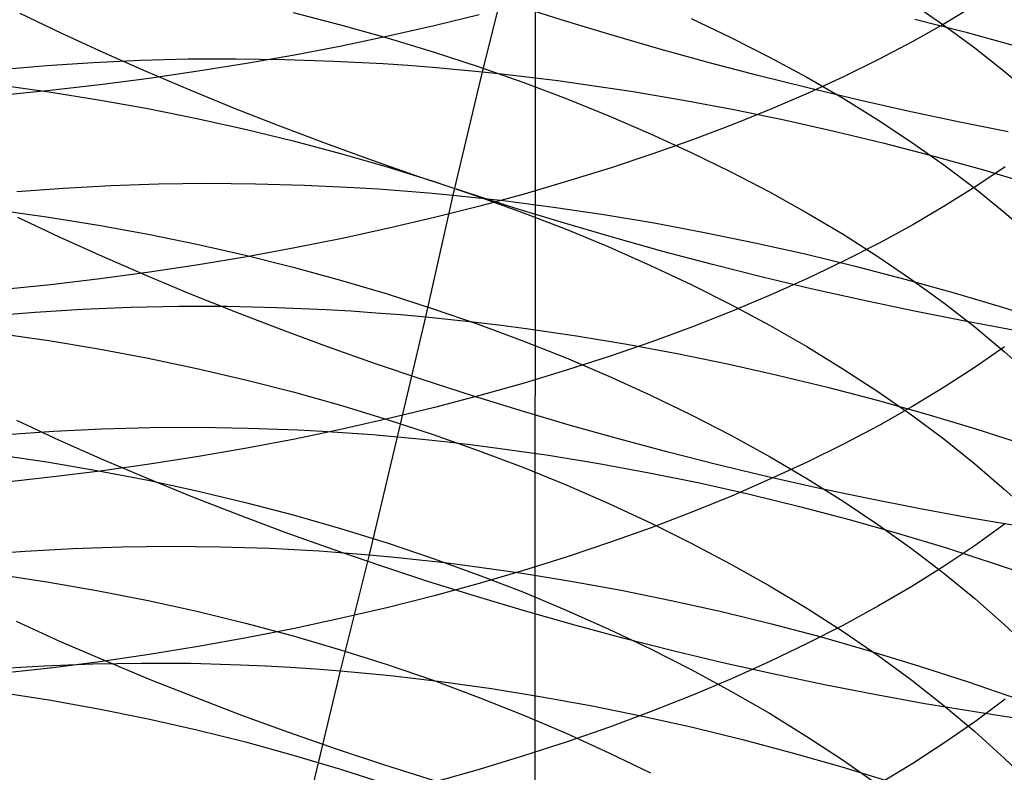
# Model space of a CAD drawing. Extents: x -383 to 1849, y -1185 to -529.
# Tile 724 of 870: x 1793.1 to 1802.47, y -1065.05 to -1057.88. Entities that reach past the tile are written whole.
import ezdxf

# ---------------------------------------------------------------- set-up
doc = ezdxf.new("R2010")
doc.units = 0
doc.layers.add('PREDEFINITO', color=7, linetype='CONTINUOUS')

msp = doc.modelspace()

# ---------------------------------------------------------------- linework, layer by layer
at = {"layer": 'PREDEFINITO'}
for p, q in [((1798.0024, -1071.2035, 419.688), (1798.0058, -1057.1533, 419.688)), ((1797.5031, -1058.3765, 514.6649), (1797.7987, -1057.1882, 513.8548)), ((1801.5867, -1057.72, 642.6588), (1801.8941, -1057.9312, 642.974)), ((1793.4934, -1058.0087, 483.4529), (1793.1025, -1057.8208, 483.6812)), ((1795.701, -1057.8108, 637.4902), (1796.1511, -1057.9274, 637.6503)), ((1798.2516, -1057.8813, 481.0428), (1797.7922, -1057.7365, 481.1409)), ((1802.1974, -1057.739, 663.284), (1801.9037, -1057.9161, 663.6311)), ((1797.4713, -1057.8348, 667.8788), (1797.0417, -1057.9393, 668.094)), ((1798.7149, -1058.0213, 480.9586), (1798.2516, -1057.8813, 481.0428)), ((1799.4892, -1057.869, 640.1486), (1799.8665, -1058.049, 640.4062)), ((1801.9037, -1057.9161, 663.6311), (1801.5967, -1058.0886, 663.9693)), ((1801.6182, -1057.8737, 514.1528), (1802.0917, -1057.9965, 514.1273)), ((1793.8934, -1058.1933, 483.2369), (1793.4934, -1058.0087, 483.4529)), ((1796.1511, -1057.9274, 637.6503), (1796.5949, -1058.0522, 637.8217)), ((1797.0417, -1057.9393, 668.094), (1796.605, -1058.0379, 668.297)), ((1801.8941, -1057.9312, 642.974), (1802.1882, -1058.1478, 643.2974)), ((1802.0917, -1057.9965, 514.1273), (1802.5627, -1058.1269, 514.0883)), ((1796.605, -1058.0379, 668.297), (1796.1616, -1058.1305, 668.4877)), ((1796.5949, -1058.0522, 637.8217), (1797.0321, -1058.1852, 638.0041)), ((1799.1817, -1058.1562, 480.8886), (1798.7149, -1058.0213, 480.9586)), ((1799.8665, -1058.049, 640.4062), (1800.2333, -1058.2356, 640.6733)), ((1801.5967, -1058.0886, 663.9693), (1801.2769, -1058.2566, 664.2986)), ((1794.3019, -1058.3744, 483.0335), (1793.8934, -1058.1933, 483.2369)), ((1796.1616, -1058.1305, 668.4877), (1795.7121, -1058.2169, 668.6659)), ((1797.0321, -1058.1852, 638.0041), (1797.4622, -1058.326, 638.1975)), ((1799.6516, -1058.286, 480.8328), (1799.1817, -1058.1562, 480.8886)), ((1802.1882, -1058.1478, 643.2974), (1802.4685, -1058.3698, 643.6288)), ((1793.3539, -1058.3161, 513.2732), (1793.7975, -1058.2866, 513.4788)), ((1793.7975, -1058.2866, 513.4788), (1794.2465, -1058.2659, 513.6724)), ((1794.2465, -1058.2659, 513.6724), (1794.7003, -1058.2542, 513.8537)), ((1794.7003, -1058.2542, 513.8537), (1795.1587, -1058.2515, 514.0224)), ((1795.1587, -1058.2515, 514.0224), (1795.6212, -1058.2578, 514.1781)), ((1795.7121, -1058.2169, 668.6659), (1795.2568, -1058.2971, 668.8311)), ((1795.6212, -1058.2578, 514.1781), (1796.0873, -1058.2734, 514.3205)), ((1796.0873, -1058.2734, 514.3205), (1796.5566, -1058.2983, 514.4493)), ((1800.124, -1058.4104, 480.7915), (1799.6516, -1058.286, 480.8328)), ((1800.2333, -1058.2356, 640.6733), (1800.5893, -1058.4287, 640.9496)), ((1801.2769, -1058.2566, 664.2986), (1800.9447, -1058.4198, 664.6185)), ((1792.9162, -1058.3542, 513.0559), (1793.3539, -1058.3161, 513.2732)), ((1794.7185, -1058.5519, 482.8428), (1794.3019, -1058.3744, 483.0335)), ((1794.7963, -1058.371, 668.9833), (1794.331, -1058.4384, 669.1221)), ((1795.2568, -1058.2971, 668.8311), (1794.7963, -1058.371, 668.9833)), ((1796.5566, -1058.2983, 514.4493), (1796.7923, -1058.3143, 514.5085)), ((1796.7923, -1058.3143, 514.5085), (1797.0287, -1058.3327, 514.5642)), ((1797.0287, -1058.3327, 514.5642), (1797.2656, -1058.3534, 514.6164)), ((1797.2244, -1059.5511, 515.5012), (1797.5031, -1058.3765, 514.6649)), ((1797.2656, -1058.3534, 514.6164), (1797.5031, -1058.3765, 514.6649)), ((1797.4622, -1058.326, 638.1975), (1797.8847, -1058.4747, 638.4015)), ((1797.5031, -1058.3765, 514.6649), (1797.741, -1058.402, 514.7099)), ((1802.4685, -1058.3698, 643.6288), (1802.6034, -1058.4828, 643.7974)), ((1794.331, -1058.4384, 669.1221), (1793.8614, -1058.4992, 669.2474)), ((1797.741, -1058.402, 514.7099), (1797.9794, -1058.4299, 514.7512)), ((1797.8847, -1058.4747, 638.4015), (1798.2991, -1058.6309, 638.616)), ((1797.9794, -1058.4299, 514.7512), (1798.2181, -1058.4602, 514.7889)), ((1798.2181, -1058.4602, 514.7889), (1798.4571, -1058.4928, 514.823)), ((1800.5985, -1058.5294, 480.7647), (1800.124, -1058.4104, 480.7915)), ((1800.5893, -1058.4287, 640.9496), (1800.9338, -1058.628, 641.2349)), ((1800.9447, -1058.4198, 664.6185), (1800.6006, -1058.5782, 664.9289)), ((1792.8973, -1058.5018, 635.9642), (1793.3743, -1058.5673, 636.0505)), ((1793.388, -1058.5534, 669.3589), (1792.9112, -1058.6006, 669.4562)), ((1793.3743, -1058.5673, 636.0505), (1793.848, -1058.6422, 636.1492)), ((1793.8614, -1058.4992, 669.2474), (1793.388, -1058.5534, 669.3589)), ((1795.1427, -1058.7255, 482.6649), (1794.7185, -1058.5519, 482.8428)), ((1798.4571, -1058.4928, 514.823), (1798.9358, -1058.5649, 514.8806)), ((1798.9358, -1058.5649, 514.8806), (1799.4148, -1058.646, 514.924)), ((1801.0744, -1058.6426, 480.7526), (1800.5985, -1058.5294, 480.7647)), ((1793.848, -1058.6422, 636.1492), (1794.318, -1058.7264, 636.2601)), ((1798.2991, -1058.6309, 638.616), (1798.705, -1058.7946, 638.8407)), ((1799.4148, -1058.646, 514.924), (1799.8938, -1058.7359, 514.9534)), ((1800.6006, -1058.5782, 664.9289), (1800.2451, -1058.7315, 665.2296)), ((1800.9338, -1058.628, 641.2349), (1801.2664, -1058.8335, 641.5289)), ((1801.5514, -1058.7499, 480.7554), (1801.0744, -1058.6426, 480.7526)), ((1794.318, -1058.7264, 636.2601), (1794.7836, -1058.8198, 636.3831)), ((1795.574, -1058.895, 482.5), (1795.1427, -1058.7255, 482.6649)), ((1800.2451, -1058.7315, 665.2296), (1799.8786, -1058.8798, 665.5202)), ((1799.8938, -1058.7359, 514.9534), (1800.3722, -1058.8345, 514.969)), ((1802.029, -1058.8512, 480.7732), (1801.5514, -1058.7499, 480.7554)), ((1794.7836, -1058.8198, 636.3831), (1795.2446, -1058.9221, 636.5178)), ((1798.705, -1058.7946, 638.8407), (1799.1018, -1058.9655, 639.0753)), ((1800.3722, -1058.8345, 514.969), (1800.8496, -1058.9415, 514.9708)), ((1801.2664, -1058.8335, 641.5289), (1801.5867, -1059.045, 641.8316)), ((1802.5066, -1058.9463, 480.8062), (1802.029, -1058.8512, 480.7732)), ((1795.2446, -1058.9221, 636.5178), (1795.7003, -1059.0333, 636.6642)), ((1796.0119, -1059.0604, 482.3483), (1795.574, -1058.895, 482.5)), ((1799.8786, -1058.8798, 665.5202), (1799.5017, -1059.0228, 665.8005)), ((1800.8496, -1058.9415, 514.9708), (1801.3254, -1059.0568, 514.959)), ((1795.7003, -1059.0333, 636.6642), (1796.1503, -1059.153, 636.8219)), ((1799.1018, -1058.9655, 639.0753), (1799.4891, -1059.1436, 639.3198)), ((1799.5017, -1059.0228, 665.8005), (1799.1147, -1059.1604, 666.0703)), ((1796.4558, -1059.2214, 482.2098), (1796.0119, -1059.0604, 482.3483)), ((1801.3254, -1059.0568, 514.959), (1801.7991, -1059.1801, 514.9337)), ((1801.5867, -1059.045, 641.8316), (1801.8941, -1059.2623, 642.1425)), ((1796.1503, -1059.153, 636.8219), (1796.5942, -1059.2812, 636.9908)), ((1796.9053, -1059.3779, 482.0847), (1796.4558, -1059.2214, 482.2098)), ((1799.1147, -1059.1604, 666.0703), (1798.7183, -1059.2925, 666.3293)), ((1799.4891, -1059.1436, 639.3198), (1799.8664, -1059.3286, 639.5738)), ((1801.7991, -1059.1801, 514.9337), (1802.2703, -1059.3112, 514.8951)), ((1796.5942, -1059.2812, 636.9908), (1797.0314, -1059.4178, 637.1706)), ((1798.7183, -1059.2925, 666.3293), (1798.3127, -1059.4191, 666.5773)), ((1801.8941, -1059.2623, 642.1425), (1802.1882, -1059.4853, 642.4616)), ((1802.4772, -1059.2815, 662.1013), (1802.1973, -1059.4699, 662.4533)), ((1802.2703, -1059.3112, 514.8951), (1802.7385, -1059.45, 514.8433)), ((1797.3599, -1059.5296, 481.9732), (1796.9053, -1059.3779, 482.0847)), ((1797.0314, -1059.4178, 637.1706), (1797.4615, -1059.5624, 637.3611)), ((1798.3127, -1059.4191, 666.5773), (1797.8986, -1059.5398, 666.8141)), ((1799.8664, -1059.3286, 639.5738), (1800.2333, -1059.5204, 639.8371)), ((1793.0691, -1059.5164, 514.127), (1793.5136, -1059.4831, 514.33)), ((1793.5136, -1059.4831, 514.33), (1793.9634, -1059.4589, 514.5212)), ((1793.9634, -1059.4589, 514.5212), (1794.4181, -1059.4438, 514.7003)), ((1794.4181, -1059.4438, 514.7003), (1794.8772, -1059.4379, 514.8668)), ((1794.8772, -1059.4379, 514.8668), (1795.3403, -1059.4414, 515.0205)), ((1795.3403, -1059.4414, 515.0205), (1795.8071, -1059.4544, 515.1612)), ((1795.8071, -1059.4544, 515.1612), (1796.2769, -1059.4769, 515.2883)), ((1796.2769, -1059.4769, 515.2883), (1796.5129, -1059.4918, 515.3468)), ((1796.5129, -1059.4918, 515.3468), (1796.7495, -1059.5091, 515.4018)), ((1796.7495, -1059.5091, 515.4018), (1796.9867, -1059.5288, 515.4533)), ((1802.1973, -1059.4699, 662.4533), (1801.9036, -1059.6538, 662.7968)), ((1802.1882, -1059.4853, 642.4616), (1802.4685, -1059.7138, 642.7886)), ((1796.963, -1060.7099, 516.3621), (1797.2244, -1059.5511, 515.5012)), ((1796.9867, -1059.5288, 515.4533), (1797.2244, -1059.5511, 515.5012)), ((1797.2244, -1059.5511, 515.5012), (1797.4625, -1059.5757, 515.5455)), ((1797.8191, -1059.6765, 481.8754), (1797.3599, -1059.5296, 481.9732)), ((1797.4615, -1059.5624, 637.3611), (1797.884, -1059.7151, 637.5621)), ((1797.4625, -1059.5757, 515.5455), (1797.7011, -1059.6029, 515.5863)), ((1797.8986, -1059.5398, 666.8141), (1797.4765, -1059.6548, 667.0393)), ((1797.7011, -1059.6029, 515.5863), (1797.94, -1059.6324, 515.6235)), ((1800.2333, -1059.5204, 639.8371), (1800.5892, -1059.7189, 640.1095)), ((1792.8978, -1059.6925, 635.1233), (1793.3749, -1059.7596, 635.2082)), ((1797.4765, -1059.6548, 667.0393), (1797.0466, -1059.7637, 667.2529)), ((1798.2824, -1059.8182, 481.7915), (1797.8191, -1059.6765, 481.8754)), ((1797.94, -1059.6324, 515.6235), (1798.1791, -1059.6644, 515.6572)), ((1798.1791, -1059.6644, 515.6572), (1798.658, -1059.7354, 515.7139)), ((1801.9036, -1059.6538, 662.7968), (1801.5967, -1059.833, 663.1316)), ((1793.4772, -1059.951, 484.0925), (1793.0781, -1059.7624, 484.3067)), ((1793.3749, -1059.7596, 635.2082), (1793.8486, -1059.8364, 635.3053)), ((1797.0466, -1059.7637, 667.2529), (1796.6097, -1059.8665, 667.4544)), ((1797.884, -1059.7151, 637.5621), (1798.2984, -1059.8755, 637.7734)), ((1798.658, -1059.7354, 515.7139), (1799.1373, -1059.8157, 515.7567)), ((1800.5892, -1059.7189, 640.1095), (1800.9337, -1059.9238, 640.3908)), ((1802.4685, -1059.7138, 642.7886), (1802.6034, -1059.8301, 642.955)), ((1793.8486, -1059.8364, 635.3053), (1794.3186, -1059.9228, 635.4145)), ((1796.6097, -1059.8665, 667.4544), (1796.166, -1059.963, 667.6436)), ((1798.7492, -1059.9547, 481.7217), (1798.2824, -1059.8182, 481.7915)), ((1798.2984, -1059.8755, 637.7734), (1798.7043, -1060.0435, 637.9948)), ((1799.1373, -1059.8157, 515.7567), (1799.6164, -1059.9051, 515.7857)), ((1801.5967, -1059.833, 663.1316), (1801.2768, -1060.0074, 663.4575)), ((1793.8849, -1060.1358, 483.8908), (1793.4772, -1059.951, 484.0925)), ((1794.3186, -1059.9228, 635.4145), (1794.7843, -1060.0185, 635.5356)), ((1796.166, -1059.963, 667.6436), (1795.7161, -1060.0532, 667.8204)), ((1799.2192, -1060.0858, 481.666), (1798.7492, -1059.9547, 481.7217)), ((1799.6164, -1059.9051, 515.7857), (1800.0949, -1060.0034, 515.801)), ((1800.9337, -1059.9238, 640.3908), (1801.2664, -1060.1351, 640.6808)), ((1794.7843, -1060.0185, 635.5356), (1795.2453, -1060.1234, 635.6683)), ((1795.7161, -1060.0532, 667.8204), (1795.2606, -1060.1369, 667.9845)), ((1798.7043, -1060.0435, 637.9948), (1799.1011, -1060.2191, 638.2259)), ((1800.0949, -1060.0034, 515.801), (1800.5722, -1060.1103, 515.8027)), ((1801.2768, -1060.0074, 663.4575), (1800.9446, -1060.1769, 663.7742)), ((1794.3007, -1060.3167, 483.7016), (1793.8849, -1060.1358, 483.8908)), ((1795.2606, -1060.1369, 667.9845), (1794.7997, -1060.214, 668.1356)), ((1795.2453, -1060.1234, 635.6683), (1795.701, -1060.2374, 635.8124)), ((1799.6917, -1060.2112, 481.6246), (1799.2192, -1060.0858, 481.666)), ((1800.5722, -1060.1103, 515.8027), (1801.048, -1060.2258, 515.7909)), ((1801.2664, -1060.1351, 640.6808), (1801.5866, -1060.3525, 640.9792)), ((1794.7997, -1060.214, 668.1356), (1794.3341, -1060.2843, 668.2734)), ((1795.701, -1060.2374, 635.8124), (1796.1511, -1060.3602, 635.9677)), ((1799.1011, -1060.2191, 638.2259), (1799.4885, -1060.4019, 638.4668)), ((1800.1664, -1060.3309, 481.5976), (1799.6917, -1060.2112, 481.6246)), ((1800.9446, -1060.1769, 663.7742), (1800.6005, -1060.3414, 664.0814)), ((1801.048, -1060.2258, 515.7909), (1801.5216, -1060.3496, 515.7659)), ((1793.8642, -1060.3477, 668.3978), (1793.3905, -1060.4042, 668.5085)), ((1794.3341, -1060.2843, 668.2734), (1793.8642, -1060.3477, 668.3978)), ((1794.7242, -1060.4935, 483.5251), (1794.3007, -1060.3167, 483.7016)), ((1800.6426, -1060.4445, 481.5853), (1800.1664, -1060.3309, 481.5976)), ((1800.6005, -1060.3414, 664.0814), (1800.245, -1060.5006, 664.379)), ((1801.5216, -1060.3496, 515.7659), (1801.9926, -1060.4814, 515.7276)), ((1801.5866, -1060.3525, 640.9792), (1801.8941, -1060.5758, 641.2858)), ((1793.3905, -1060.4042, 668.5085), (1792.9134, -1060.4535, 668.6052)), ((1796.1511, -1060.3602, 635.9677), (1796.5949, -1060.4917, 636.134)), ((1799.4885, -1060.4019, 638.4668), (1799.8659, -1060.5919, 638.717)), ((1801.1199, -1060.552, 481.5878), (1800.6426, -1060.4445, 481.5853)), ((1795.1547, -1060.6661, 483.3615), (1794.7242, -1060.4935, 483.5251)), ((1796.5949, -1060.4917, 636.134), (1797.0321, -1060.6318, 636.3111)), ((1800.245, -1060.5006, 664.379), (1799.8785, -1060.6546, 664.6666)), ((1801.9926, -1060.4814, 515.7276), (1802.4606, -1060.6212, 515.6764)), ((1793.2455, -1060.6637, 515.2059), (1793.6965, -1060.636, 515.3947)), ((1793.6965, -1060.636, 515.3947), (1794.1523, -1060.6175, 515.5715)), ((1794.1523, -1060.6175, 515.5715), (1794.6124, -1060.6086, 515.7359)), ((1794.6124, -1060.6086, 515.7359), (1795.0764, -1060.6092, 515.8877)), ((1795.0764, -1060.6092, 515.8877), (1795.544, -1060.6195, 516.0265)), ((1795.544, -1060.6195, 516.0265), (1796.0145, -1060.6397, 516.1521)), ((1797.0321, -1060.6318, 636.3111), (1797.4622, -1060.7801, 636.4988)), ((1799.8659, -1060.5919, 638.717), (1800.2328, -1060.7889, 638.9764)), ((1801.5979, -1060.6532, 481.6051), (1801.1199, -1060.552, 481.5878)), ((1801.8941, -1060.5758, 641.2858), (1802.1882, -1060.805, 641.6005)), ((1802.4606, -1060.6212, 515.6764), (1802.9249, -1060.7687, 515.6122)), ((1792.7998, -1060.7008, 515.0054), (1793.2455, -1060.6637, 515.2059)), ((1795.5919, -1060.8343, 483.2109), (1795.1547, -1060.6661, 483.3615)), ((1796.0145, -1060.6397, 516.1521), (1796.2508, -1060.6535, 516.2098)), ((1796.2508, -1060.6535, 516.2098), (1796.4877, -1060.6698, 516.2641)), ((1796.4877, -1060.6698, 516.2641), (1796.7251, -1060.6886, 516.3149)), ((1796.6936, -1061.8514, 517.243), (1796.963, -1060.7099, 516.3621)), ((1796.7251, -1060.6886, 516.3149), (1796.963, -1060.7099, 516.3621)), ((1796.963, -1060.7099, 516.3621), (1797.2014, -1060.7337, 516.4059)), ((1799.8785, -1060.6546, 664.6666), (1799.5016, -1060.8031, 664.944)), ((1802.0759, -1060.7479, 481.6375), (1801.5979, -1060.6532, 481.6051)), ((1797.2014, -1060.7337, 516.4059), (1797.4401, -1060.7601, 516.4461)), ((1797.4401, -1060.7601, 516.4461), (1797.6791, -1060.789, 516.4828)), ((1797.4622, -1060.7801, 636.4988), (1797.8847, -1060.9367, 636.6968)), ((1797.6791, -1060.789, 516.4828), (1797.9184, -1060.8203, 516.516)), ((1797.9184, -1060.8203, 516.516), (1798.3974, -1060.8902, 516.5719)), ((1799.5016, -1060.8031, 664.944), (1799.1146, -1060.946, 665.2111)), ((1800.2328, -1060.7889, 638.9764), (1800.5887, -1060.9927, 639.2448)), ((1802.5535, -1060.8359, 481.6852), (1802.0759, -1060.7479, 481.6375)), ((1802.1882, -1060.805, 641.6005), (1802.4685, -1061.0399, 641.9229)), ((1792.8978, -1060.8667, 634.2601), (1793.3749, -1060.9355, 634.3436)), ((1796.0352, -1060.9979, 483.0734), (1795.5919, -1060.8343, 483.2109)), ((1798.3974, -1060.8902, 516.5719), (1798.8767, -1060.9697, 516.6141)), ((1793.3749, -1060.9355, 634.3436), (1793.8486, -1061.0143, 634.4392)), ((1796.4842, -1061.1566, 482.9493), (1796.0352, -1060.9979, 483.0734)), ((1797.8847, -1060.9367, 636.6968), (1798.2991, -1061.1013, 636.9049)), ((1799.1146, -1060.946, 665.2111), (1798.7181, -1061.0832, 665.4675)), ((1798.8767, -1060.9697, 516.6141), (1799.3557, -1061.0585, 516.6426)), ((1800.5887, -1060.9927, 639.2448), (1800.9333, -1061.2031, 639.5219)), ((1802.47, -1060.9938, 661.2506), (1802.1902, -1061.1891, 661.5986)), ((1793.8486, -1061.0143, 634.4392), (1794.3186, -1061.1028, 634.5467)), ((1794.3186, -1061.1028, 634.5467), (1794.7844, -1061.2009, 634.6658)), ((1798.2991, -1061.1013, 636.9049), (1798.705, -1061.2737, 637.1229)), ((1798.7181, -1061.0832, 665.4675), (1798.3126, -1061.2146, 665.713)), ((1799.3557, -1061.0585, 516.6426), (1799.834, -1061.1565, 516.6575)), ((1802.4685, -1061.0399, 641.9229), (1802.6034, -1061.1594, 642.0869)), ((1796.9382, -1061.3104, 482.8386), (1796.4842, -1061.1566, 482.9493)), ((1799.834, -1061.1565, 516.6575), (1800.3111, -1061.2634, 516.659)), ((1802.1902, -1061.1891, 661.5986), (1801.8966, -1061.3796, 661.9382)), ((1794.7844, -1061.2009, 634.6658), (1795.2453, -1061.3084, 634.7964)), ((1798.3126, -1061.2146, 665.713), (1797.8985, -1061.34, 665.9473)), ((1798.705, -1061.2737, 637.1229), (1799.1018, -1061.4538, 637.3506)), ((1800.3111, -1061.2634, 516.659), (1800.7864, -1061.3791, 516.6473)), ((1800.9333, -1061.2031, 639.5219), (1801.266, -1061.42, 639.8076)), ((1795.2453, -1061.3084, 634.7964), (1795.7011, -1061.4252, 634.9382)), ((1797.397, -1061.459, 482.7415), (1796.9382, -1061.3104, 482.8386)), ((1797.8985, -1061.34, 665.9473), (1797.4763, -1061.4593, 666.1703)), ((1800.7864, -1061.3791, 516.6473), (1801.2596, -1061.5033, 516.6224)), ((1801.8966, -1061.3796, 661.9382), (1801.5896, -1061.5653, 662.2691)), ((1795.7011, -1061.4252, 634.9382), (1796.1512, -1061.5511, 635.091)), ((1797.4763, -1061.4593, 666.1703), (1797.0465, -1061.5724, 666.3816)), ((1797.8598, -1061.6023, 482.6582), (1797.397, -1061.459, 482.7415)), ((1799.1018, -1061.4538, 637.3506), (1799.4891, -1061.6414, 637.5879)), ((1801.266, -1061.42, 639.8076), (1801.5863, -1061.6432, 640.1016)), ((1796.1512, -1061.5511, 635.091), (1796.5951, -1061.6859, 635.2546)), ((1797.0465, -1061.5724, 666.3816), (1796.6095, -1061.6791, 666.581)), ((1801.2596, -1061.5033, 516.6224), (1801.7301, -1061.6358, 516.5845)), ((1801.5896, -1061.5653, 662.2691), (1801.2699, -1061.746, 662.5912)), ((1798.3263, -1061.7401, 482.5887), (1797.8598, -1061.6023, 482.6582)), ((1799.4891, -1061.6414, 637.5879), (1799.8664, -1061.8363, 637.8344)), ((1801.5863, -1061.6432, 640.1016), (1801.8938, -1061.8725, 640.4037)), ((1801.7301, -1061.6358, 516.5845), (1802.1973, -1061.7765, 516.5337)), ((1793.4775, -1061.886, 484.7763), (1793.0708, -1061.6977, 484.9761)), ((1794.3394, -1061.7631, 516.6236), (1794.8043, -1061.7606, 516.7737)), ((1794.8043, -1061.7606, 516.7737), (1795.2726, -1061.7681, 516.911)), ((1796.6095, -1061.6791, 666.581), (1796.1659, -1061.7794, 666.7684)), ((1796.5951, -1061.6859, 635.2546), (1797.0323, -1061.8294, 635.4289)), ((1798.796, -1061.8722, 482.5333), (1798.3263, -1061.7401, 482.5887)), ((1801.2699, -1061.746, 662.5912), (1800.9378, -1061.9215, 662.9041)), ((1792.9697, -1061.8291, 516.0995), (1793.4217, -1061.7975, 516.2862)), ((1793.4217, -1061.7975, 516.2862), (1793.8784, -1061.7754, 516.461)), ((1793.8784, -1061.7754, 516.461), (1794.3394, -1061.7631, 516.6236)), ((1795.2726, -1061.7681, 516.911), (1795.7439, -1061.7856, 517.0352)), ((1796.1659, -1061.7794, 666.7684), (1795.716, -1061.873, 666.9433)), ((1795.7439, -1061.7856, 517.0352), (1795.9805, -1061.7982, 517.0923)), ((1795.9805, -1061.7982, 517.0923), (1796.2177, -1061.8134, 517.146)), ((1796.2177, -1061.8134, 517.146), (1796.4554, -1061.8311, 517.1962)), ((1796.4253, -1062.9755, 518.1461), (1796.6936, -1061.8514, 517.243)), ((1796.4554, -1061.8311, 517.1962), (1796.6936, -1061.8514, 517.243)), ((1796.6936, -1061.8514, 517.243), (1796.9321, -1061.8744, 517.2863)), ((1797.0323, -1061.8294, 635.4289), (1797.4625, -1061.9814, 635.6135)), ((1799.8664, -1061.8363, 637.8344), (1800.2333, -1062.0383, 638.0899)), ((1802.1973, -1061.7765, 516.5337), (1802.6609, -1061.9251, 516.4702)), ((1793.8923, -1062.0702, 484.589), (1793.4775, -1061.886, 484.7763)), ((1795.716, -1061.873, 666.9433), (1795.2605, -1061.9599, 667.1057)), ((1796.9321, -1061.8744, 517.2863), (1797.1711, -1061.8999, 517.3261)), ((1797.1711, -1061.8999, 517.3261), (1797.4103, -1061.928, 517.3624)), ((1797.4103, -1061.928, 517.3624), (1797.6497, -1061.9586, 517.3952)), ((1799.2683, -1061.9984, 482.4921), (1798.796, -1061.8722, 482.5333)), ((1800.9378, -1061.9215, 662.9041), (1800.5938, -1062.0918, 663.2077)), ((1801.8938, -1061.8725, 640.4037), (1802.188, -1062.1079, 640.7136)), ((1792.8977, -1062.024, 633.3732), (1793.3748, -1062.0945, 633.4554)), ((1794.7996, -1062.0399, 667.2552), (1794.334, -1062.1129, 667.3917)), ((1795.2605, -1061.9599, 667.1057), (1794.7996, -1062.0399, 667.2552)), ((1797.4625, -1061.9814, 635.6135), (1797.885, -1062.1418, 635.8083)), ((1797.6497, -1061.9586, 517.3952), (1798.1291, -1062.0273, 517.4506)), ((1798.1291, -1062.0273, 517.4506), (1798.6086, -1062.1058, 517.4923)), ((1799.7428, -1062.1186, 482.4652), (1799.2683, -1061.9984, 482.4921)), ((1800.2333, -1062.0383, 638.0899), (1800.5892, -1062.2474, 638.3543)), ((1793.3748, -1062.0945, 633.4554), (1793.8486, -1062.1751, 633.5494)), ((1794.334, -1062.1129, 667.3917), (1793.8641, -1062.1788, 667.5148)), ((1794.3148, -1062.2501, 484.4143), (1793.8923, -1062.0702, 484.589)), ((1798.6086, -1062.1058, 517.4923), (1799.0878, -1062.194, 517.5205)), ((1800.2189, -1062.2325, 482.4528), (1799.7428, -1062.1186, 482.4652)), ((1800.5938, -1062.0918, 663.2077), (1800.2385, -1062.2568, 663.5016)), ((1802.188, -1062.1079, 640.7136), (1802.4683, -1062.349, 641.0313)), ((1793.8641, -1062.1788, 667.5148), (1793.3904, -1062.2374, 667.6243)), ((1793.8486, -1062.1751, 633.5494), (1794.3186, -1062.2657, 633.6551)), ((1797.885, -1062.1418, 635.8083), (1798.2994, -1062.3105, 636.0131)), ((1799.0878, -1062.194, 517.5205), (1799.5662, -1062.2915, 517.5353)), ((1793.3904, -1062.2374, 667.6243), (1792.9133, -1062.2886, 667.72)), ((1794.7445, -1062.4255, 484.2524), (1794.3148, -1062.2501, 484.4143)), ((1794.3186, -1062.2657, 633.6551), (1794.7843, -1062.3661, 633.7723)), ((1798.2994, -1062.3105, 636.0131), (1798.7053, -1062.4872, 636.2276)), ((1799.5662, -1062.2915, 517.5353), (1800.0433, -1062.3983, 517.5368)), ((1800.2385, -1062.2568, 663.5016), (1799.8721, -1062.4162, 663.7857)), ((1800.6962, -1062.34, 482.4551), (1800.2189, -1062.2325, 482.4528)), ((1800.5892, -1062.2474, 638.3543), (1800.9337, -1062.4633, 638.6273)), ((1794.7843, -1062.3661, 633.7723), (1795.2453, -1062.4762, 633.9007)), ((1799.8721, -1062.4162, 663.7857), (1799.4954, -1062.5699, 664.0598)), ((1800.0433, -1062.3983, 517.5368), (1800.5186, -1062.5141, 517.5252)), ((1801.1741, -1062.4409, 482.4721), (1800.6962, -1062.34, 482.4551)), ((1802.4683, -1062.349, 641.0313), (1802.6032, -1062.4717, 641.1929)), ((1795.1808, -1062.5962, 484.1034), (1794.7445, -1062.4255, 484.2524)), ((1795.2453, -1062.4762, 633.9007), (1795.7011, -1062.5958, 634.0402)), ((1798.7053, -1062.4872, 636.2276), (1799.1021, -1062.6717, 636.4517)), ((1800.9337, -1062.4633, 638.6273), (1801.2664, -1062.6858, 638.9087)), ((1801.6522, -1062.535, 482.5041), (1801.1741, -1062.4409, 482.4721)), ((1795.6233, -1062.762, 483.9674), (1795.1808, -1062.5962, 484.1034)), ((1795.7011, -1062.5958, 634.0402), (1796.1512, -1062.7246, 634.1905)), ((1799.4954, -1062.5699, 664.0598), (1799.1086, -1062.7179, 664.3235)), ((1800.5186, -1062.5141, 517.5252), (1800.9916, -1062.6387, 517.5006)), ((1802.13, -1062.6221, 482.5511), (1801.6522, -1062.535, 482.5041)), ((1799.1021, -1062.6717, 636.4517), (1799.4894, -1062.8639, 636.6851)), ((1800.9916, -1062.6387, 517.5006), (1801.4619, -1062.7719, 517.4632)), ((1801.2664, -1062.6858, 638.9087), (1801.5866, -1062.9148, 639.1983)), ((1802.607, -1062.7021, 482.6134), (1802.13, -1062.6221, 482.5511)), ((1802.47, -1062.6842, 660.3556), (1802.1901, -1062.8863, 660.6997)), ((1796.0715, -1062.9228, 483.8445), (1795.6233, -1062.762, 483.9674)), ((1796.1512, -1062.7246, 634.1905), (1796.5951, -1062.8626, 634.3515)), ((1799.1086, -1062.7179, 664.3235), (1798.7124, -1062.8599, 664.5767)), ((1801.4619, -1062.7719, 517.4632), (1801.9289, -1062.9135, 517.413)), ((1796.5951, -1062.8626, 634.3515), (1797.0323, -1063.0095, 634.5228)), ((1798.7124, -1062.8599, 664.5767), (1798.3071, -1062.9959, 664.8191)), ((1799.4894, -1062.8639, 636.6851), (1799.8668, -1063.0637, 636.9276)), ((1802.1901, -1062.8863, 660.6997), (1801.8965, -1063.0836, 661.0354)), ((1792.6965, -1062.9745, 517.0189), (1793.1493, -1062.9394, 517.203)), ((1793.1493, -1062.9394, 517.203), (1793.6068, -1062.9141, 517.3753)), ((1793.6068, -1062.9141, 517.3753), (1794.0685, -1062.8987, 517.5356)), ((1794.0685, -1062.8987, 517.5356), (1794.534, -1062.8934, 517.6836)), ((1794.534, -1062.8934, 517.6836), (1795.0029, -1062.8983, 517.8189)), ((1795.0029, -1062.8983, 517.8189), (1795.4747, -1062.9136, 517.9413)), ((1795.4747, -1062.9136, 517.9413), (1795.7116, -1062.9251, 517.9976)), ((1795.7116, -1062.9251, 517.9976), (1795.949, -1062.9392, 518.0505)), ((1795.949, -1062.9392, 518.0505), (1796.1869, -1062.956, 518.1)), ((1796.5248, -1063.0784, 483.7351), (1796.0715, -1062.9228, 483.8445)), ((1796.1499, -1064.0807, 519.069), (1796.4253, -1062.9755, 518.1461)), ((1796.1869, -1062.956, 518.1), (1796.4253, -1062.9755, 518.1461)), ((1796.4253, -1062.9755, 518.1461), (1796.664, -1062.9976, 518.1887)), ((1801.5866, -1062.9148, 639.1983), (1801.8941, -1063.1502, 639.4958)), ((1801.9289, -1062.9135, 517.413), (1802.3922, -1063.0632, 517.3502)), ((1796.664, -1062.9976, 518.1887), (1796.9031, -1063.0224, 518.2279)), ((1796.9031, -1063.0224, 518.2279), (1797.1425, -1063.0498, 518.2637)), ((1797.0323, -1063.0095, 634.5228), (1797.4624, -1063.1652, 634.7044)), ((1797.1425, -1063.0498, 518.2637), (1797.3821, -1063.0798, 518.296)), ((1798.3071, -1062.9959, 664.8191), (1797.8932, -1063.1257, 665.0504)), ((1799.8668, -1063.0637, 636.9276), (1800.2336, -1063.2708, 637.1791)), ((1802.3922, -1063.0632, 517.3502), (1802.8512, -1063.221, 517.275)), ((1792.8978, -1063.1629, 632.4637), (1793.3749, -1063.2349, 632.5445)), ((1796.9829, -1063.2286, 483.639), (1796.5248, -1063.0784, 483.7351)), ((1797.3821, -1063.0798, 518.296), (1797.8617, -1063.1474, 518.3505)), ((1797.4624, -1063.1652, 634.7044), (1797.8849, -1063.3294, 634.896)), ((1797.8932, -1063.1257, 665.0504), (1797.4713, -1063.2492, 665.2705)), ((1797.8617, -1063.1474, 518.3505), (1798.3414, -1063.2252, 518.3916)), ((1801.8965, -1063.0836, 661.0354), (1801.5896, -1063.2758, 661.3626)), ((1801.8941, -1063.1502, 639.4958), (1802.1882, -1063.3916, 639.8012)), ((1793.3749, -1063.2349, 632.5445), (1793.8487, -1063.3173, 632.6369)), ((1797.4451, -1063.3732, 483.5566), (1796.9829, -1063.2286, 483.639)), ((1797.4713, -1063.2492, 665.2705), (1797.0417, -1063.3662, 665.4791)), ((1798.3414, -1063.2252, 518.3916), (1798.8207, -1063.3128, 518.4193)), ((1793.8487, -1063.3173, 632.6369), (1794.3187, -1063.41, 632.7408)), ((1797.8849, -1063.3294, 634.896), (1798.2994, -1063.502, 635.0974)), ((1798.8207, -1063.3128, 518.4193), (1799.2992, -1063.4101, 518.4338)), ((1800.2336, -1063.2708, 637.1791), (1800.5896, -1063.4851, 637.4393)), ((1801.5896, -1063.2758, 661.3626), (1801.2699, -1063.4628, 661.681)), ((1794.3187, -1063.41, 632.7408), (1794.7844, -1063.5127, 632.856)), ((1797.0417, -1063.3662, 665.4791), (1796.605, -1063.4767, 665.676)), ((1797.9111, -1063.5121, 483.488), (1797.4451, -1063.3732, 483.5566)), ((1799.2992, -1063.4101, 518.4338), (1799.7763, -1063.5169, 518.4352)), ((1802.1882, -1063.3916, 639.8012), (1802.4685, -1063.639, 640.114)), ((1794.7844, -1063.5127, 632.856), (1795.2453, -1063.6253, 632.9822)), ((1796.605, -1063.4767, 665.676), (1796.1616, -1063.5804, 665.8608)), ((1798.3802, -1063.645, 483.4332), (1797.9111, -1063.5121, 483.488)), ((1798.2994, -1063.502, 635.0974), (1798.7052, -1063.6829, 635.3084)), ((1799.7763, -1063.5169, 518.4352), (1800.2516, -1063.6329, 518.4237)), ((1800.5896, -1063.4851, 637.4393), (1800.9341, -1063.7063, 637.708)), ((1801.2699, -1063.4628, 661.681), (1800.9378, -1063.6445, 661.9904)), ((1793.4807, -1063.7999, 485.5202), (1793.0661, -1063.612, 485.7061)), ((1795.2453, -1063.6253, 632.9822), (1795.7011, -1063.7476, 633.1193)), ((1796.1616, -1063.5804, 665.8608), (1795.7121, -1063.6773, 666.0335)), ((1800.2516, -1063.6329, 518.4237), (1800.7246, -1063.758, 518.3993)), ((1795.7121, -1063.6773, 666.0335), (1795.2568, -1063.7671, 666.1937)), ((1798.8521, -1063.7717, 483.3925), (1798.3802, -1063.645, 483.4332)), ((1798.7052, -1063.6829, 635.3084), (1799.1021, -1063.8718, 635.5288)), ((1800.9378, -1063.6445, 661.9904), (1800.5938, -1063.8208, 662.2906)), ((1800.9341, -1063.7063, 637.708), (1801.2667, -1063.9344, 637.985)), ((1802.4685, -1063.639, 640.114), (1802.6033, -1063.7649, 640.2732)), ((1793.9031, -1063.9832, 485.3469), (1793.4807, -1063.7999, 485.5202)), ((1795.2568, -1063.7671, 666.1937), (1794.7963, -1063.8499, 666.3412)), ((1795.7011, -1063.7476, 633.1193), (1796.1511, -1063.8794, 633.2671)), ((1799.3261, -1063.8922, 483.366), (1798.8521, -1063.7717, 483.3925)), ((1800.5938, -1063.8208, 662.2906), (1800.2384, -1063.9916, 662.5812)), ((1800.7246, -1063.758, 518.3993), (1801.1947, -1063.8919, 518.3623)), ((1794.7963, -1063.8499, 666.3412), (1794.331, -1063.9254, 666.4758)), ((1796.1511, -1063.8794, 633.2671), (1796.595, -1064.0205, 633.4253)), ((1799.1021, -1063.8718, 635.5288), (1799.4894, -1064.0686, 635.7584)), ((1799.8019, -1064.0061, 483.3539), (1799.3261, -1063.8922, 483.366)), ((1801.1947, -1063.8919, 518.3623), (1801.6615, -1064.0344, 518.3127)), ((1793.8614, -1063.9936, 666.5973), (1793.388, -1064.0542, 666.7053)), ((1793.792, -1064.0141, 518.4696), (1794.2578, -1064.0063, 518.615)), ((1794.331, -1063.9254, 666.4758), (1793.8614, -1063.9936, 666.5973)), ((1794.3327, -1064.1619, 485.1861), (1793.9031, -1063.9832, 485.3469)), ((1794.2578, -1064.0063, 518.615), (1794.7269, -1064.0089, 518.7479)), ((1794.7269, -1064.0089, 518.7479), (1795.1989, -1064.0221, 518.868)), ((1800.2789, -1064.1134, 483.3562), (1799.8019, -1064.0061, 483.3539)), ((1800.2384, -1063.9916, 662.5812), (1799.8721, -1064.1566, 662.8621)), ((1801.2667, -1063.9344, 637.985), (1801.5869, -1064.1692, 638.27)), ((1792.8724, -1064.0604, 518.1428), (1793.3301, -1064.0321, 518.3121)), ((1793.388, -1064.0542, 666.7053), (1792.9112, -1064.1071, 666.7997)), ((1793.3301, -1064.0321, 518.3121), (1793.792, -1064.0141, 518.4696)), ((1795.1989, -1064.0221, 518.868), (1795.4359, -1064.0327, 518.9232)), ((1795.4359, -1064.0327, 518.9232), (1795.6734, -1064.046, 518.9752)), ((1795.6734, -1064.046, 518.9752), (1795.9114, -1064.062, 519.0238)), ((1795.8901, -1065.1692, 520.0155), (1796.1499, -1064.0807, 519.069)), ((1795.9114, -1064.062, 519.0238), (1796.1499, -1064.0807, 519.069)), ((1796.1499, -1064.0807, 519.069), (1796.3888, -1064.1022, 519.1108)), ((1796.3888, -1064.1022, 519.1108), (1796.628, -1064.1263, 519.1492)), ((1796.595, -1064.0205, 633.4253), (1797.0322, -1064.1708, 633.5938)), ((1799.4894, -1064.0686, 635.7584), (1799.8667, -1064.2731, 635.997)), ((1801.6615, -1064.0344, 518.3127), (1802.1246, -1064.1853, 518.2507)), ((1794.7691, -1064.3356, 485.0381), (1794.3327, -1064.1619, 485.1861)), ((1796.628, -1064.1263, 519.1492), (1796.8675, -1064.1532, 519.1843)), ((1796.8675, -1064.1532, 519.1843), (1797.1072, -1064.1827, 519.216)), ((1797.0322, -1064.1708, 633.5938), (1797.4623, -1064.33, 633.7723)), ((1797.1072, -1064.1827, 519.216), (1797.587, -1064.2495, 519.2694)), ((1799.8721, -1064.1566, 662.8621), (1799.4953, -1064.3158, 663.133)), ((1800.7567, -1064.2139, 483.3731), (1800.2789, -1064.1134, 483.3562)), ((1801.5869, -1064.1692, 638.27), (1801.8942, -1064.4104, 638.5629)), ((1802.1246, -1064.1853, 518.2507), (1802.5833, -1064.3445, 518.1764)), ((1792.8977, -1064.2843, 631.5321), (1793.3748, -1064.3579, 631.6115)), ((1797.587, -1064.2495, 519.2694), (1798.0669, -1064.3267, 519.3095)), ((1799.8667, -1064.2731, 635.997), (1800.2336, -1064.4851, 636.2443)), ((1801.2346, -1064.3073, 483.4048), (1800.7567, -1064.2139, 483.3731)), ((1793.3748, -1064.3579, 631.6115), (1793.8486, -1064.4422, 631.7023)), ((1795.2117, -1064.5043, 484.9031), (1794.7691, -1064.3356, 485.0381)), ((1797.4623, -1064.33, 633.7723), (1797.8848, -1064.498, 633.9607)), ((1798.0669, -1064.3267, 519.3095), (1798.5464, -1064.414, 519.3365)), ((1799.4953, -1064.3158, 663.133), (1799.1085, -1064.4689, 663.3938)), ((1801.7123, -1064.3934, 483.4514), (1801.2346, -1064.3073, 483.4048)), ((1802.477, -1064.3508, 659.4175), (1802.1971, -1064.5598, 659.7577)), ((1793.8486, -1064.4422, 631.7023), (1794.3186, -1064.5369, 631.8044)), ((1798.5464, -1064.414, 519.3365), (1799.025, -1064.5113, 519.3505)), ((1799.1085, -1064.4689, 663.3938), (1798.7123, -1064.616, 663.6441)), ((1802.1892, -1064.4722, 483.5131), (1801.7123, -1064.3934, 483.4514)), ((1801.8942, -1064.4104, 638.5629), (1802.1883, -1064.6579, 638.8635)), ((1802.4273, -1064.5087, 483.5496), (1802.1892, -1064.4722, 483.5131)), ((1794.3186, -1064.5369, 631.8044), (1794.7843, -1064.6419, 631.9175)), ((1795.66, -1064.6676, 484.7811), (1795.2117, -1064.5043, 484.9031)), ((1797.8848, -1064.498, 633.9607), (1798.2992, -1064.6746, 634.1587)), ((1799.025, -1064.5113, 519.3505), (1799.5024, -1064.6182, 519.3517)), ((1800.2336, -1064.4851, 636.2443), (1800.5895, -1064.7045, 636.5002)), ((1802.1971, -1064.5598, 659.7577), (1801.9035, -1064.7637, 660.0897)), ((1802.6649, -1064.5434, 483.59), (1802.4273, -1064.5087, 483.5496)), ((1794.7843, -1064.6419, 631.9175), (1795.2453, -1064.757, 632.0415)), ((1798.7123, -1064.616, 663.6441), (1798.307, -1064.7568, 663.8837)), ((1799.5024, -1064.6182, 519.3517), (1799.9778, -1064.7345, 519.3401)), ((1802.1883, -1064.6579, 638.8635), (1802.4685, -1064.9116, 639.1716)), ((1795.2453, -1064.757, 632.0415), (1795.7011, -1064.8819, 632.1761)), ((1796.1136, -1064.8255, 484.6723), (1795.66, -1064.6676, 484.7811)), ((1798.307, -1064.7568, 663.8837), (1797.8931, -1064.8911, 664.1125)), ((1798.2992, -1064.6746, 634.1587), (1798.705, -1064.8597, 634.3662)), ((1799.9778, -1064.7345, 519.3401), (1800.4509, -1064.8602, 519.3159)), ((1800.5895, -1064.7045, 636.5002), (1800.934, -1064.931, 636.7645)), ((1796.5719, -1064.9777, 484.5769), (1796.1136, -1064.8255, 484.6723)), ((1801.9035, -1064.7637, 660.0897), (1801.5965, -1064.9624, 660.4133)), ((1795.7011, -1064.8819, 632.1761), (1796.1511, -1065.0166, 632.3213)), ((1797.8931, -1064.8911, 664.1125), (1797.4712, -1065.019, 664.3301)), ((1798.705, -1064.8597, 634.3662), (1799.1019, -1065.0529, 634.5828)), ((1800.4509, -1064.8602, 519.3159), (1800.9212, -1064.9949, 519.2793)), ((1800.934, -1064.931, 636.7645), (1801.2666, -1065.1645, 637.0369)), ((1802.4685, -1064.9116, 639.1716), (1802.6033, -1065.0407, 639.3283)), ((1796.1511, -1065.0166, 632.3213), (1796.595, -1065.1608, 632.4766)), ((1797.0345, -1065.1241, 484.495), (1796.5719, -1064.9777, 484.5769)), ((1797.4712, -1065.019, 664.3301), (1797.0416, -1065.1401, 664.5363)), ((1800.9212, -1064.9949, 519.2793), (1801.3881, -1065.1385, 519.2303)), ((1801.5965, -1064.9624, 660.4133), (1801.2766, -1065.1558, 660.7283))]:
    msp.add_line(p, q, dxfattribs=at)

doc.saveas('drawing.dxf')
